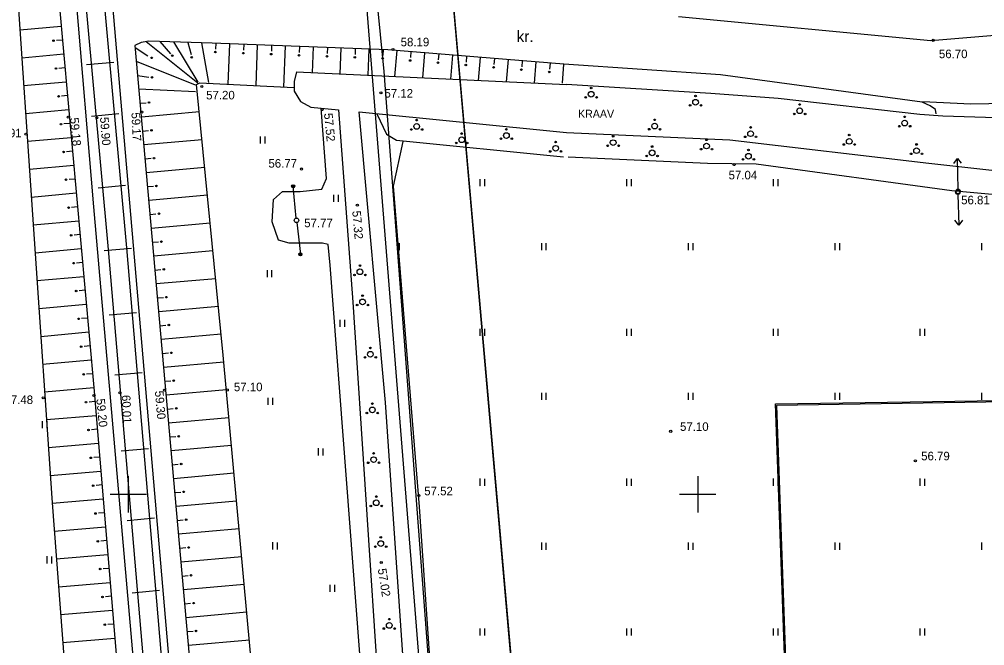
# Model space of a CAD drawing. Extents: x 9156 to 9809, y 2728 to 4000.
# Drawn here: x 9290.4 to 9375.2, y 3636.7 to 3691.7 of the extents above; entities that cross this region are included whole.
import ezdxf

# ---------------------------------------------------------------- set-up
doc = ezdxf.new("R2010")
doc.units = 0
for name, color, linetype in [('Level 1', 7, 'Continuous'), ('Level 11', 7, 'Continuous'), ('Level 54', 7, 'Continuous'), ('Level 58', 7, 'Continuous'), ('Level 6', 7, 'Continuous'), ('Level 7', 7, 'Continuous')]:
    doc.layers.add(name, color=color, linetype=linetype)

# ---------------------------------------------------------------- blocks, each defined once
blk = doc.blocks.new('KKOL')
at = {"layer": 'Level 58'}
for p, q in [((0, 1.59349), (0, -1.5935)), ((-1.5935, 0), (1.59349, 0))]:
    blk.add_line(p, q, dxfattribs=at)

msp = doc.modelspace()

# ---------------------------------------------------------------- linework, layer by layer
at = {"layer": 'Level 1'}
msp.add_line((9347.38, 3362.85), (9317.65, 3734.12), dxfattribs=at)
msp.add_line((9347.38, 3362.85), (9317.65, 3734.12), dxfattribs=at)
at = {"layer": 'Level 11'}
for points in [[(9328.17, 3697.177), (9337.927, 3586.83), (9359.389, 3586.857), (9356.831, 3657.924), (9386.375, 3658.386), (9385.932, 3691.773)], [(9328.17, 3697.177), (9337.927, 3586.771), (9359.389, 3586.857), (9356.831, 3657.924), (9386.375, 3658.386), (9385.932, 3691.773)]]:
    msp.add_lwpolyline(points, close=True, dxfattribs=at)
at = {"layer": 'Level 54'}
for p, q in [((9296.984, 3675.228), (9293.365, 3718.046)), ((9297.624, 3704.585), (9307.22, 3593.093)), ((9348.3, 3691.946), (9370.479, 3689.825)), ((9290.479, 3690.765), (9294.106, 3691.093)), ((9370.479, 3689.825), (9383.325, 3690.908)), ((9294.216, 3689.872), (9293.693, 3689.825)), ((9300.606, 3689.206), (9301.726, 3688.472)), ((9306.097, 3686.081), (9301.56, 3689.726)), ((9302.782, 3689.737), (9303.713, 3688.658)), ((9306.15, 3686.161), (9304.007, 3689.702)), ((9305.232, 3689.666), (9305.514, 3688.605)), ((9307.077, 3686.134), (9306.457, 3689.631)), ((9307.682, 3689.593), (9307.662, 3689.068)), ((9308.772, 3685.986), (9308.907, 3689.547)), ((9310.131, 3689.501), (9310.111, 3688.975)), ((9311.22, 3685.86), (9311.356, 3689.454)), ((9312.581, 3689.408), (9312.561, 3688.882)), ((9313.668, 3685.734), (9313.805, 3689.361)), ((9315.03, 3689.315), (9315.01, 3688.789)), ((9316.169, 3687.002), (9316.255, 3689.268)), ((9317.479, 3689.222), (9317.46, 3688.697)), ((9318.617, 3686.888), (9318.704, 3689.176)), ((9319.929, 3689.129), (9319.909, 3688.604)), ((9290.646, 3688.319), (9294.326, 3688.652)), ((9321.066, 3686.774), (9321.154, 3689.083)), ((9322.378, 3689.036), (9322.358, 3688.511)), ((9323.412, 3686.665), (9323.601, 3688.954)), ((9324.822, 3688.853), (9324.779, 3688.329)), ((9325.862, 3686.551), (9326.044, 3688.752)), ((9327.265, 3688.652), (9327.222, 3688.128)), ((9328.312, 3686.437), (9328.486, 3688.551)), ((9329.708, 3688.45), (9329.665, 3687.926)), ((9330.762, 3686.323), (9330.929, 3688.35)), ((9294.437, 3687.431), (9293.913, 3687.384)), ((9296.326, 3687.712), (9298.725, 3687.929)), ((9305.911, 3685.895), (9300.714, 3687.986)), ((9332.151, 3688.249), (9332.108, 3687.725)), ((9333.212, 3686.209), (9333.372, 3688.148)), ((9334.594, 3688.048), (9334.55, 3687.524)), ((9335.662, 3686.095), (9335.815, 3687.947)), ((9337.036, 3687.846), (9336.993, 3687.322)), ((9338.12, 3686.077), (9338.258, 3687.746)), ((9352.004, 3686.813), (9338.258, 3687.747)), ((9300.823, 3686.765), (9301.805, 3686.612)), ((9314.763, 3687.068), (9314.551, 3686.217)), ((9314.763, 3687.068), (9338.491, 3685.963)), ((9290.812, 3685.873), (9294.547, 3686.211)), ((9314.551, 3686.217), (9314.551, 3685.367)), ((9351.148, 3685.183), (9338.491, 3685.963)), ((9294.657, 3684.99), (9294.134, 3684.943)), ((9305.911, 3685.311), (9300.932, 3685.544)), ((9314.551, 3685.367), (9315.134, 3684.464)), ((9357.05, 3684.739), (9351.148, 3685.183)), ((9301.04, 3684.323), (9301.564, 3684.37)), ((9315.134, 3684.464), (9316.035, 3683.986)), ((9369.504, 3683.322), (9357.05, 3684.739)), ((9369.766, 3684.466), (9373.968, 3684.28)), ((9373.968, 3684.28), (9380.028, 3684.355)), ((9290.978, 3683.427), (9294.767, 3683.769)), ((9296.767, 3683.191), (9299.166, 3683.409)), ((9306.239, 3683.556), (9301.149, 3683.103)), ((9316.035, 3683.986), (9318.454, 3683.747)), ((9320.287, 3683.565), (9338.491, 3681.765)), ((9321.838, 3683.38), (9322.669, 3681.599)), ((9371.535, 3683.173), (9369.504, 3683.322)), ((9294.878, 3682.549), (9294.354, 3682.501)), ((9386.778, 3682.725), (9371.535, 3683.173)), ((9301.258, 3681.882), (9301.781, 3681.929)), ((9322.669, 3681.599), (9323.557, 3681.082)), ((9338.491, 3681.765), (9352.833, 3681.117)), ((9291.144, 3680.981), (9294.988, 3681.328)), ((9306.478, 3681.116), (9301.366, 3680.661)), ((9311.571, 3681.405), (9311.571, 3680.785)), ((9311.976, 3681.394), (9311.976, 3680.785)), ((9324.121, 3680.957), (9323.262, 3677.05)), ((9323.557, 3681.082), (9338.214, 3679.618)), ((9352.833, 3681.117), (9370.308, 3679.071)), ((9295.098, 3680.108), (9294.574, 3680.06)), ((9301.475, 3679.44), (9301.999, 3679.487)), ((9338.634, 3679.628), (9350.866, 3679.069)), ((9350.866, 3679.069), (9355.141, 3678.994)), ((9355.141, 3678.994), (9372.3, 3676.65)), ((9370.308, 3679.071), (9378.301, 3678.176)), ((9372.485, 3679.037), (9372.807, 3679.483)), ((9372.86, 3676.783), (9372.807, 3679.483)), ((9372.807, 3679.483), (9373.147, 3679.05)), ((9291.311, 3678.535), (9295.208, 3678.887)), ((9306.717, 3678.677), (9301.584, 3678.22)), ((9295.319, 3677.666), (9294.795, 3677.619)), ((9330.866, 3677.669), (9330.866, 3677.049)), ((9331.272, 3677.658), (9331.272, 3677.049)), ((9343.748, 3677.669), (9343.748, 3677.049)), ((9344.153, 3677.658), (9344.153, 3677.049)), ((9356.629, 3677.669), (9356.629, 3677.049)), ((9357.035, 3677.658), (9357.035, 3677.049)), ((9291.477, 3676.089), (9295.429, 3676.446)), ((9297.355, 3676.901), (9299.754, 3677.119)), ((9301.692, 3676.999), (9302.216, 3677.046)), ((9314.748, 3674.241), (9314.476, 3677.028)), ((9323.262, 3677.05), (9325.553, 3648.898)), ((9372.3, 3676.65), (9385.837, 3675.432)), ((9306.956, 3676.237), (9301.801, 3675.778)), ((9318.029, 3676.292), (9318.029, 3675.672)), ((9318.435, 3676.28), (9318.435, 3675.672)), ((9372.846, 3676.321), (9372.92, 3673.622)), ((9295.539, 3675.225), (9295.015, 3675.178)), ((9301.488, 3623.507), (9296.984, 3675.228)), ((9291.643, 3673.643), (9295.649, 3674.005)), ((9301.909, 3674.557), (9302.433, 3674.604)), ((9372.92, 3673.622), (9372.577, 3674.052)), ((9373.239, 3674.07), (9372.92, 3673.622)), ((9307.195, 3673.797), (9302.018, 3673.337)), ((9314.791, 3673.843), (9315.114, 3671.062)), ((9295.76, 3672.784), (9295.236, 3672.737)), ((9291.809, 3671.197), (9295.87, 3671.563)), ((9297.891, 3671.385), (9300.29, 3671.603)), ((9302.127, 3672.116), (9302.65, 3672.163)), ((9307.434, 3671.358), (9302.235, 3670.895)), ((9323.796, 3672.038), (9323.796, 3671.429)), ((9336.272, 3672.049), (9336.272, 3671.429)), ((9336.677, 3672.038), (9336.677, 3671.429)), ((9349.153, 3672.049), (9349.153, 3671.429)), ((9349.559, 3672.038), (9349.559, 3671.429)), ((9362.035, 3672.049), (9362.035, 3671.429)), ((9362.44, 3672.038), (9362.44, 3671.429)), ((9374.916, 3672.049), (9374.916, 3671.429)), ((9295.98, 3670.343), (9295.456, 3670.295)), ((9302.344, 3669.674), (9302.868, 3669.721)), ((9312.183, 3669.678), (9312.183, 3669.058)), ((9312.588, 3669.667), (9312.588, 3669.058)), ((9291.976, 3668.751), (9296.09, 3669.122)), ((9307.673, 3668.918), (9302.453, 3668.454)), ((9296.2, 3667.902), (9295.677, 3667.854)), ((9302.561, 3667.233), (9303.085, 3667.28)), ((9292.142, 3666.304), (9296.311, 3666.681)), ((9307.912, 3666.479), (9302.67, 3666.012)), ((9296.421, 3665.46), (9295.897, 3665.413)), ((9298.332, 3665.734), (9300.731, 3665.952)), ((9302.779, 3664.792), (9303.302, 3664.838)), ((9318.573, 3665.315), (9318.573, 3664.695)), ((9318.978, 3665.304), (9318.978, 3664.695)), ((9292.308, 3663.858), (9296.531, 3664.24)), ((9308.151, 3664.039), (9302.887, 3663.571)), ((9330.866, 3664.518), (9330.866, 3663.898)), ((9331.272, 3664.507), (9331.272, 3663.898)), ((9343.748, 3664.518), (9343.748, 3663.898)), ((9344.153, 3664.507), (9344.153, 3663.898)), ((9356.629, 3664.518), (9356.629, 3663.898)), ((9357.035, 3664.507), (9357.035, 3663.898)), ((9369.511, 3664.518), (9369.511, 3663.898)), ((9369.916, 3664.507), (9369.916, 3663.898)), ((9296.641, 3663.019), (9296.118, 3662.972)), ((9302.996, 3662.35), (9303.52, 3662.397)), ((9292.474, 3661.412), (9296.752, 3661.799)), ((9308.387, 3661.599), (9303.105, 3661.129)), ((9296.862, 3660.578), (9296.338, 3660.531)), ((9298.822, 3660.476), (9301.221, 3660.694)), ((9303.213, 3659.909), (9303.737, 3659.955)), ((9292.639, 3658.992), (9296.972, 3659.357)), ((9308.612, 3659.159), (9303.322, 3658.688)), ((9336.272, 3658.898), (9336.272, 3658.278)), ((9336.677, 3658.887), (9336.677, 3658.278)), ((9349.153, 3658.898), (9349.153, 3658.278)), ((9349.559, 3658.887), (9349.559, 3658.278)), ((9362.035, 3658.898), (9362.035, 3658.278)), ((9362.44, 3658.887), (9362.44, 3658.278)), ((9374.916, 3658.898), (9374.916, 3658.278)), ((9297.075, 3658.136), (9296.551, 3658.092)), ((9312.251, 3658.46), (9312.251, 3657.84)), ((9312.656, 3658.449), (9312.656, 3657.84)), ((9292.805, 3656.546), (9297.178, 3656.915)), ((9303.431, 3657.467), (9303.954, 3657.514)), ((9292.447, 3656.41), (9292.447, 3655.789)), ((9292.852, 3656.398), (9292.852, 3655.789)), ((9308.837, 3656.718), (9303.539, 3656.246)), ((9297.281, 3655.694), (9296.757, 3655.649)), ((9292.971, 3654.101), (9297.384, 3654.472)), ((9303.648, 3655.026), (9304.172, 3655.072)), ((9299.361, 3653.793), (9301.76, 3654.011)), ((9309.063, 3654.277), (9303.757, 3653.805)), ((9316.669, 3654.029), (9316.669, 3653.409)), ((9317.075, 3654.018), (9317.075, 3653.409)), ((9297.487, 3653.251), (9296.963, 3653.207)), ((9293.138, 3651.655), (9297.589, 3652.03)), ((9303.865, 3652.584), (9304.389, 3652.631)), ((9309.288, 3651.836), (9303.974, 3651.363)), ((9300, 3651.25), (9300, 3648.75)), ((9330.866, 3651.367), (9330.866, 3650.747)), ((9331.272, 3651.356), (9331.272, 3650.747)), ((9343.748, 3651.367), (9343.748, 3650.747)), ((9344.153, 3651.356), (9344.153, 3650.747)), ((9350, 3651.25), (9350, 3648.75)), ((9356.629, 3651.367), (9356.629, 3650.747)), ((9357.035, 3651.356), (9357.035, 3650.747)), ((9369.511, 3651.367), (9369.511, 3650.747)), ((9369.916, 3651.356), (9369.916, 3650.747)), ((9297.692, 3650.809), (9297.168, 3650.764)), ((9304.083, 3650.143), (9304.606, 3650.189)), ((9293.304, 3649.209), (9297.795, 3649.587)), ((9298.75, 3650), (9301.25, 3650)), ((9309.513, 3649.396), (9304.191, 3648.922)), ((9348.75, 3650), (9351.25, 3650)), ((9325.553, 3648.898), (9327.039, 3626.936)), ((9297.898, 3648.366), (9297.374, 3648.322)), ((9299.9, 3647.7), (9302.299, 3647.918)), ((9304.3, 3647.701), (9304.824, 3647.748)), ((9293.49, 3646.765), (9298.001, 3647.145)), ((9309.739, 3646.955), (9304.408, 3646.48)), ((9298.104, 3645.924), (9297.58, 3645.88)), ((9304.517, 3645.26), (9305.041, 3645.306)), ((9312.658, 3645.779), (9312.658, 3645.159)), ((9313.064, 3645.768), (9313.064, 3645.159)), ((9336.272, 3645.747), (9336.272, 3645.127)), ((9336.677, 3645.735), (9336.677, 3645.127)), ((9349.153, 3645.747), (9349.153, 3645.127)), ((9349.559, 3645.735), (9349.559, 3645.127)), ((9362.035, 3645.747), (9362.035, 3645.127)), ((9362.44, 3645.735), (9362.44, 3645.127)), ((9374.916, 3645.747), (9374.916, 3645.127)), ((9292.855, 3644.547), (9292.855, 3643.926)), ((9293.26, 3644.535), (9293.26, 3643.926)), ((9293.676, 3644.321), (9298.207, 3644.702)), ((9309.964, 3644.514), (9304.626, 3644.039)), ((9298.31, 3643.481), (9297.786, 3643.437)), ((9304.734, 3642.818), (9305.258, 3642.865)), ((9293.863, 3641.877), (9298.413, 3642.26)), ((9310.189, 3642.073), (9304.843, 3641.597)), ((9317.688, 3642.055), (9317.688, 3641.435)), ((9318.094, 3642.044), (9318.094, 3641.435)), ((9298.516, 3641.039), (9297.992, 3640.995)), ((9300.339, 3641.355), (9302.738, 3641.573)), ((9304.952, 3640.377), (9305.475, 3640.423)), ((9294.049, 3639.432), (9298.618, 3639.817)), ((9310.415, 3639.632), (9305.06, 3639.156)), ((9298.721, 3638.596), (9298.197, 3638.552)), ((9305.169, 3637.935), (9305.693, 3637.982)), ((9330.866, 3638.216), (9330.866, 3637.595)), ((9331.272, 3638.204), (9331.272, 3637.595)), ((9343.748, 3638.216), (9343.748, 3637.595)), ((9344.153, 3638.204), (9344.153, 3637.595)), ((9356.629, 3638.216), (9356.629, 3637.595)), ((9357.035, 3638.204), (9357.035, 3637.595)), ((9369.511, 3638.216), (9369.511, 3637.595)), ((9369.916, 3638.204), (9369.916, 3637.595)), ((9294.235, 3636.988), (9298.824, 3637.375)), ((9310.64, 3637.192), (9305.278, 3636.714))]:
    msp.add_line(p, q, dxfattribs=at)
for points in [[(9291.142, 3750), (9292.509, 3734.326), (9298.237, 3671.484), (9304.697, 3595.661), (9311.403, 3518.763), (9313.026, 3500)], [(9292.749, 3750), (9294.103, 3734.468), (9299.832, 3671.625), (9306.292, 3595.799), (9312.998, 3518.901), (9314.633, 3500)], [(9289.521, 3722.865), (9289.636, 3711.949), (9290.094, 3696.436), (9293.302, 3649.242), (9295.59, 3619.198), (9296.851, 3602.192), (9300.163, 3556.342), (9301.424, 3542.094), (9302.684, 3538.991), (9304.632, 3528.075), (9306.915, 3513.758), (9308.634, 3504.221), (9309.025, 3500)], [(9291.411, 3723.027), (9293.543, 3697.334), (9296.97, 3659.378), (9299.033, 3634.903), (9302.12, 3597.158), (9303.724, 3578.543), (9308.876, 3518.425), (9310.547, 3500)], [(9338.258, 3687.747), (9322.788, 3689.022), (9307.371, 3689.607), (9301.808, 3689.766), (9301.118, 3689.66), (9300.588, 3689.394), (9305.358, 3635.801), (9307.477, 3611.291), (9311.555, 3563.906), (9317.681, 3500)], [(9370.926, 3683.385), (9370.889, 3683.758), (9370.405, 3684.094), (9369.699, 3684.429), (9352.004, 3686.813)], [(9322.827, 3500), (9320.981, 3519.574), (9317.172, 3564.824), (9312.99, 3611.945), (9310.716, 3636.371), (9308.332, 3662.194), (9306.003, 3685.955), (9306.268, 3686.115), (9314.533, 3685.69)], [(9320.59, 3632.541), (9317.733, 3670.104), (9317.548, 3671.911), (9317.044, 3672.043), (9314.131, 3672.043), (9313.177, 3672.309), (9312.647, 3673.903), (9312.753, 3675.869), (9313.548, 3676.56), (9315.084, 3676.56), (9316.991, 3676.772), (9317.415, 3677.729), (9316.938, 3683.892)], [(9318.454, 3683.747), (9319.718, 3666.857), (9322.009, 3632.198), (9324.759, 3600.294), (9328.879, 3553.079), (9332.486, 3509.644), (9333.576, 3500)], [(9335.945, 3500), (9334.833, 3509.401), (9333.86, 3522.52), (9332.198, 3540.675), (9327.731, 3592.08), (9324.641, 3628.274), (9322.58, 3658.051), (9320.287, 3683.565)]]:
    msp.add_lwpolyline(points, dxfattribs=at)
for centre, radius in [((9293.437, 3689.81), 0.0683), ((9323.24, 3689.039), 0.0909), ((9370.674, 3689.841), 0.0909), ((9302.047, 3688.312), 0.0683), ((9303.864, 3688.504), 0.0683), ((9305.573, 3688.354), 0.0683), ((9307.645, 3688.813), 0.0683), ((9310.094, 3688.72), 0.0683), ((9312.544, 3688.627), 0.0683), ((9314.993, 3688.534), 0.0683), ((9317.442, 3688.442), 0.0683), ((9319.892, 3688.349), 0.0683), ((9322.341, 3688.256), 0.0683), ((9293.658, 3687.368), 0.0683), ((9324.751, 3688.075), 0.0683), ((9327.193, 3687.874), 0.0683), ((9329.636, 3687.672), 0.0683), ((9332.079, 3687.471), 0.0683), ((9302.079, 3686.588), 0.0683), ((9334.522, 3687.27), 0.0683), ((9336.965, 3687.068), 0.0683), ((9306.449, 3685.8), 0.0909), ((9340.643, 3685.664), 0.0707), ((9293.878, 3684.927), 0.0683), ((9322.186, 3685.229), 0.0909), ((9340.166, 3684.839), 0.0707), ((9340.643, 3685.114), 0.25), ((9341.119, 3684.839), 0.0707), ((9349.808, 3684.956), 0.0707), ((9301.819, 3684.385), 0.0683), ((9349.332, 3684.131), 0.0707), ((9349.808, 3684.406), 0.25), ((9350.284, 3684.131), 0.0707), ((9358.954, 3684.21), 0.0707), ((9294.717, 3683.105), 0.0909), ((9301.176, 3683.548), 0.0909), ((9317.019, 3683.763), 0.0909), ((9358.478, 3683.385), 0.0707), ((9358.954, 3683.66), 0.25), ((9359.43, 3683.385), 0.0707), ((9368.174, 3683.129), 0.0707), ((9294.099, 3682.486), 0.0683), ((9297.233, 3683.037), 0.0909), ((9325.324, 3682.29), 0.25), ((9325.324, 3682.84), 0.0707), ((9346.22, 3682.317), 0.25), ((9346.22, 3682.867), 0.0707), ((9367.698, 3682.304), 0.0707), ((9368.174, 3682.579), 0.25), ((9368.651, 3682.304), 0.0707), ((9291.016, 3681.601), 0.0909), ((9302.036, 3681.944), 0.0683), ((9324.848, 3682.015), 0.0707), ((9325.8, 3682.015), 0.0707), ((9329.277, 3681.662), 0.0707), ((9333.201, 3681.486), 0.25), ((9333.201, 3682.036), 0.0707), ((9345.743, 3682.042), 0.0707), ((9346.696, 3682.042), 0.0707), ((9354.641, 3681.647), 0.25), ((9354.641, 3682.197), 0.0707), ((9363.304, 3681.526), 0.0707), ((9328.801, 3680.837), 0.0707), ((9329.277, 3681.112), 0.25), ((9329.753, 3680.837), 0.0707), ((9332.725, 3681.211), 0.0707), ((9333.678, 3681.211), 0.0707), ((9337.526, 3680.915), 0.0707), ((9342.1, 3680.588), 0.0707), ((9342.576, 3680.863), 0.25), ((9342.576, 3681.413), 0.0707), ((9343.052, 3680.588), 0.0707), ((9350.775, 3680.565), 0.25), ((9350.775, 3681.115), 0.0707), ((9354.165, 3681.372), 0.0707), ((9355.118, 3681.372), 0.0707), ((9362.828, 3680.701), 0.0707), ((9363.304, 3680.976), 0.25), ((9363.78, 3680.701), 0.0707), ((9369.215, 3680.705), 0.0707), ((9294.319, 3680.045), 0.0683), ((9337.05, 3680.09), 0.0707), ((9337.526, 3680.365), 0.25), ((9338.003, 3680.09), 0.0707), ((9345.996, 3679.968), 0.25), ((9345.996, 3680.518), 0.0707), ((9350.298, 3680.29), 0.0707), ((9351.251, 3680.29), 0.0707), ((9354.455, 3679.671), 0.25), ((9354.455, 3680.221), 0.0707), ((9368.739, 3679.88), 0.0707), ((9369.215, 3680.155), 0.25), ((9369.692, 3679.88), 0.0707), ((9302.254, 3679.502), 0.0683), ((9345.52, 3679.693), 0.0707), ((9346.473, 3679.693), 0.0707), ((9353.203, 3678.933), 0.0909), ((9353.979, 3679.396), 0.0707), ((9354.932, 3679.396), 0.0707), ((9315.218, 3678.548), 0.0909), ((9294.54, 3677.604), 0.0683), ((9302.471, 3677.061), 0.0683), ((9314.476, 3677.028), 0.136), ((9314.476, 3677.028), 0.121), ((9314.476, 3677.028), 0.107), ((9314.476, 3677.028), 0.0902), ((9314.476, 3677.028), 0.0749), ((9314.476, 3677.028), 0.0616), ((9314.476, 3677.028), 0.0468), ((9314.476, 3677.028), 0.0343), ((9314.476, 3677.028), 0.0209), ((9314.476, 3677.028), 0.0112), ((9372.84, 3676.521), 0.2), ((9372.864, 3676.583), 0.2), ((9294.76, 3675.162), 0.0683), ((9320.112, 3675.377), 0.0909), ((9302.688, 3674.619), 0.0683), ((9314.768, 3674.042), 0.2), ((9314.768, 3674.042), 0.2), ((9294.981, 3672.721), 0.0683), ((9302.906, 3672.178), 0.0683), ((9315.114, 3671.062), 0.136), ((9315.114, 3671.062), 0.121), ((9315.114, 3671.062), 0.107), ((9315.114, 3671.062), 0.0902), ((9315.114, 3671.062), 0.0749), ((9315.114, 3671.062), 0.0616), ((9315.114, 3671.062), 0.0468), ((9315.114, 3671.062), 0.0343), ((9315.114, 3671.062), 0.0209), ((9315.114, 3671.062), 0.0112), ((9295.201, 3670.28), 0.0683), ((9303.123, 3669.736), 0.0683), ((9320.34, 3669.524), 0.25), ((9320.34, 3670.074), 0.0707), ((9319.864, 3669.249), 0.0707), ((9320.816, 3669.249), 0.0707), ((9295.422, 3667.839), 0.0683), ((9303.34, 3667.295), 0.0683), ((9320.569, 3666.881), 0.25), ((9320.569, 3667.431), 0.0707), ((9320.093, 3666.606), 0.0707), ((9321.046, 3666.606), 0.0707), ((9295.642, 3665.398), 0.0683), ((9303.558, 3664.853), 0.0683), ((9295.863, 3662.956), 0.0683), ((9321.257, 3662.835), 0.0707), ((9303.775, 3662.412), 0.0683), ((9320.78, 3662.01), 0.0707), ((9321.257, 3662.285), 0.25), ((9321.733, 3662.01), 0.0707), ((9296.083, 3660.515), 0.0683), ((9303.992, 3659.97), 0.0683), ((9296.991, 3658.666), 0.0909), ((9299.268, 3658.905), 0.0909), ((9303.177, 3659.143), 0.0909), ((9308.691, 3659.147), 0.0909), ((9292.538, 3658.461), 0.0909), ((9296.296, 3658.078), 0.0683), ((9321.429, 3657.951), 0.0707), ((9304.209, 3657.529), 0.0683), ((9320.952, 3657.126), 0.0707), ((9321.429, 3657.401), 0.25), ((9321.905, 3657.126), 0.0707), ((9296.502, 3655.635), 0.0683), ((9347.627, 3655.52), 0.0909), ((9304.427, 3655.087), 0.0683), ((9321.543, 3653.584), 0.0707), ((9296.707, 3653.193), 0.0683), ((9304.644, 3652.646), 0.0683), ((9321.067, 3652.759), 0.0707), ((9321.543, 3653.034), 0.25), ((9322.019, 3652.759), 0.0707), ((9369.109, 3652.929), 0.0909), ((9296.913, 3650.75), 0.0683), ((9304.861, 3650.204), 0.0683), ((9321.772, 3649.243), 0.25), ((9321.772, 3649.793), 0.0707), ((9325.516, 3649.875), 0.0909), ((9321.296, 3648.968), 0.0707), ((9322.249, 3648.968), 0.0707), ((9297.119, 3648.308), 0.0683), ((9305.079, 3647.763), 0.0683), ((9297.325, 3645.866), 0.0683), ((9322.171, 3645.661), 0.25), ((9322.171, 3646.211), 0.0707), ((9305.296, 3645.321), 0.0683), ((9321.695, 3645.386), 0.0707), ((9322.648, 3645.386), 0.0707), ((9297.531, 3643.423), 0.0683), ((9322.214, 3643.997), 0.0909), ((9305.513, 3642.88), 0.0683), ((9297.736, 3640.981), 0.0683), ((9305.731, 3640.438), 0.0683), ((9297.942, 3638.538), 0.0683), ((9322.44, 3638.205), 0.0707), ((9322.916, 3638.48), 0.25), ((9322.916, 3639.03), 0.0707), ((9323.392, 3638.205), 0.0707), ((9305.948, 3637.997), 0.0683)]:
    msp.add_circle(centre, radius, dxfattribs=at)
at = {"layer": 'Level 6'}
for p, q in [((9306.372, 3945.862), (9356.727, 3371.389)), ((9386.316, 3658.246), (9356.909, 3657.786)), ((9356.909, 3657.786), (9359.471, 3586.582))]:
    msp.add_line(p, q, dxfattribs=at)
at = {"layer": 'Level 7'}
for p, q in [((9320.839, 3702.885), (9322.45, 3687.11)), ((9322.45, 3687.11), (9329.751, 3589.839))]:
    msp.add_line(p, q, dxfattribs=at)

# ---------------------------------------------------------------- block references
at = {"layer": 'Level 54'}
for p in [(9300, 3650), (9350, 3650)]:
    msp.add_blockref('KKOL', p, dxfattribs=at)

# ---------------------------------------------------------------- texts
for s, height, p in [('58.19', 0.75, (9323.917, 3689.321)), ('kr.', 1, (9334.103, 3689.685)), ('56.70', 0.75, (9371.178, 3688.278)), ('57.20', 0.75, (9306.836, 3684.657)), ('57.12', 0.75, (9322.492, 3684.82)), ('KRAAV', 0.7, (9339.486, 3683.048)), ('57.91', 0.75, (9288.125, 3681.331)), ('56.77', 0.75, (9312.305, 3678.668)), ('57.04', 0.75, (9352.715, 3677.638)), ('56.81', 0.75, (9373.131, 3675.449)), ('57.77', 0.75, (9315.448, 3673.435)), ('57.10', 0.75, (9309.274, 3659.039)), ('57.48', 0.75, (9289.13, 3657.915)), ('57.10', 0.75, (9348.449, 3655.56)), ('56.79', 0.75, (9369.621, 3652.975)), ('57.52', 0.75, (9325.988, 3649.9))]:
    msp.add_text(s, height=height, dxfattribs=at).set_placement(p)
for s, rotation, p in [('59.17', 272.59501, (9300.277, 3683.497)), ('57.52', 275.69418, (9317.182, 3683.422)), ('59.18', 275.36117, (9294.881, 3683.03)), ('59.90', 274.56077, (9297.513, 3683.089)), ('57.32', 274.95549, (9319.666, 3674.853)), ('60.01', 272.37902, (9299.432, 3658.695)), ('59.30', 274.79961, (9302.336, 3659.047)), ('59.20', 275.6941, (9297.188, 3658.355)), ('57.02', 278.72131, (9321.909, 3643.428))]:
    msp.add_text(s, height=0.75, rotation=rotation, dxfattribs=at).set_placement(p)

doc.saveas('drawing.dxf')
